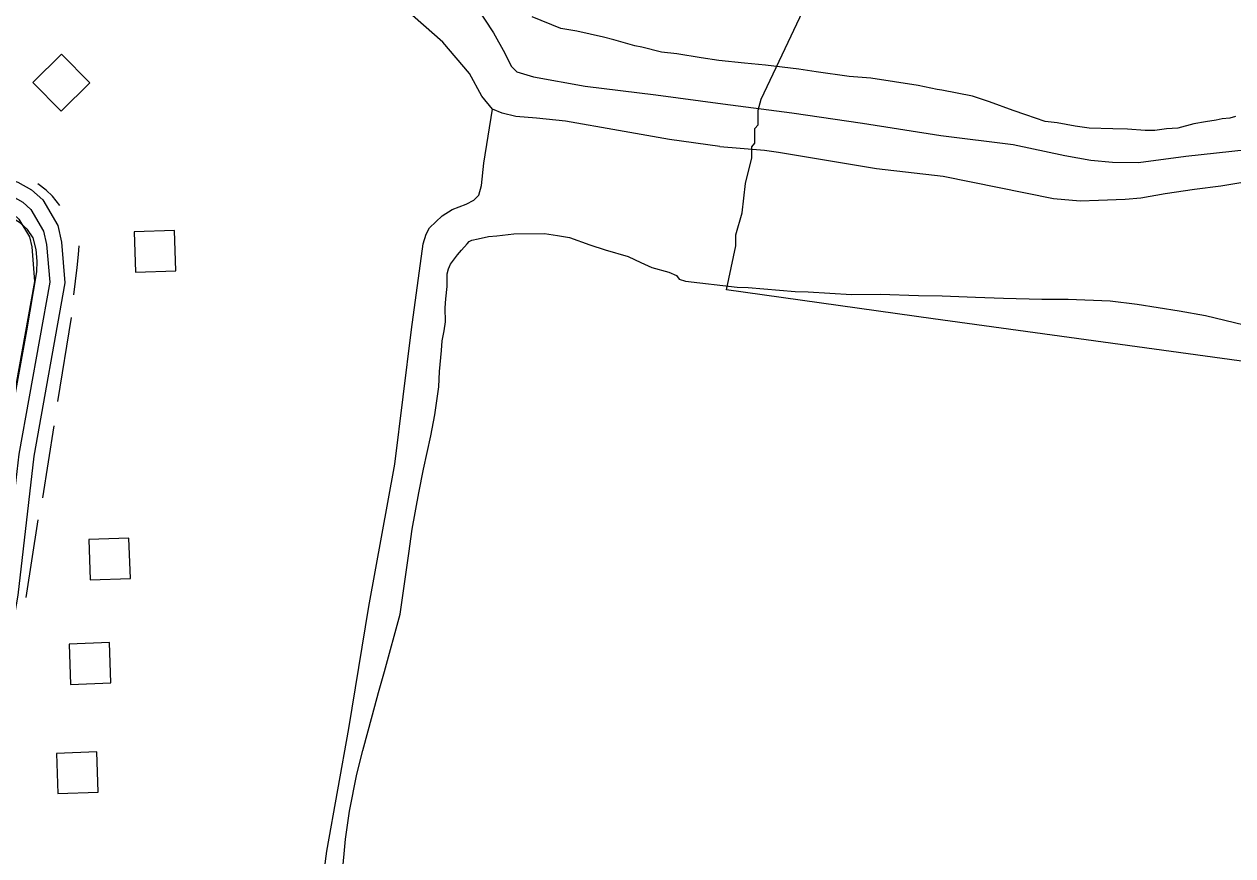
# Model space of a CAD drawing. Extents: x 3297735 to 3335592, y 670436 to 695807.
# Drawn here: x 3325285 to 3326483, y 685182 to 686007 of the extents above; entities that cross this region are included whole.
import ezdxf

# ---------------------------------------------------------------- set-up
doc = ezdxf.new("R2010")
doc.units = 0
for name, color, linetype in [('V-BLDG-OTLN', 7, 'Continuous'), ('V-ROAD-CNTR', 7, 'Continuous'), ('V-SITE-VEGE', 7, 'Continuous'), ('V-TOPO-SHOR', 7, 'Continuous'), ('V-UTIL-LINE', 7, 'Continuous')]:
    doc.layers.add(name, color=color, linetype=linetype)

msp = doc.modelspace()

# ---------------------------------------------------------------- linework, layer by layer
at = {"layer": 'V-BLDG-OTLN'}
for points in [[(3325321.5, 685920.7), (3325350, 685948.7), (3325322, 685977.3), (3325293.4, 685949.2)], [(3325393.8, 685801), (3325395.3, 685761), (3325435.3, 685762.5), (3325433.8, 685802.4)], [(3325348.8, 685495.9), (3325350.2, 685455.9), (3325390.2, 685457.4), (3325388.7, 685497.4)], [(3325329.4, 685392.3), (3325330.9, 685352.3), (3325370.9, 685353.8), (3325369.4, 685393.8)], [(3325316.8, 685283.9), (3325318.3, 685244), (3325358.2, 685245.4), (3325356.8, 685285.4)]]:
    msp.add_lwpolyline(points, close=True, dxfattribs=at)
at = {"layer": 'V-ROAD-CNTR'}
for points in [[(3325102.9, 685884.4), (3325262.9, 685855.2), (3325278.7, 685850.3), (3325292.2, 685842.8), (3325303.2, 685832.6), (3325318.2, 685807.3), (3325322, 685790.8), (3325325.3, 685750.4), (3325294.4, 685578.6), (3325278.4, 685440.9), (3325248.5, 685268.1)], [(3325100.2, 685869.6), (3325259.3, 685840.6), (3325272.8, 685836.4), (3325283.4, 685830.6), (3325291.4, 685823.1), (3325304.1, 685801.7), (3325307.1, 685788.5), (3325310.2, 685751.1), (3325279.5, 685580.7), (3325263.6, 685443), (3325233.8, 685270.7)], [(3325097.5, 685854.9), (3325255.8, 685826), (3325266.8, 685822.6), (3325274.5, 685818.3), (3325279.6, 685813.6), (3325290, 685796), (3325292.3, 685786.2), (3325295.1, 685751.8), (3325264.7, 685582.9), (3325248.7, 685445.1), (3325233.6, 685357.6)]]:
    msp.add_lwpolyline(points, dxfattribs=at)
at = {"layer": 'V-SITE-VEGE'}
for points in [[(3326485.8, 685915.3), (3326480.3, 685913.8), (3326472.7, 685913.1), (3326466.5, 685911.7), (3326456.1, 685910.2), (3326444.4, 685908), (3326428.6, 685903.8), (3326417.5, 685903), (3326405.8, 685901.5), (3326396.1, 685901.4), (3326378.8, 685902.7), (3326364.3, 685903.3), (3326340.8, 685903.8), (3326327, 685905.8), (3326309, 685909.1), (3326297.2, 685910.4), (3326277.8, 685917.1), (3326265.4, 685921.2), (3326241.8, 685930), (3326225.2, 685935.4), (3326194.7, 685941.4), (3326189.9, 685942), (3326171.2, 685946), (3326124.1, 685953.3), (3326102.7, 685955.2), (3326070.2, 685959.8), (3326052.9, 685962.4), (3326019.7, 685966.3), (3325999, 685968.2), (3325973.4, 685970.8), (3325956.1, 685973.4), (3325931.9, 685977.4), (3325916.7, 685979.3), (3325897.3, 685984), (3325890.4, 685985.3), (3325869.6, 685991.4), (3325859.2, 685994.1), (3325832.9, 686000.1), (3325817, 686002.7), (3325788.6, 686014.3)], [(3325696, 685647.4), (3325696.6, 685662.6), (3325698.5, 685683.3), (3325699.1, 685693), (3325701.1, 685702.7), (3325702.4, 685711.7), (3325702.3, 685725.5), (3325703, 685734.5), (3325704.2, 685746.9), (3325704.1, 685759.4), (3325705.5, 685764.2), (3325707.5, 685769.1), (3325714.4, 685778.1), (3325718.5, 685783), (3325724, 685789.2), (3325726, 685791.3), (3325728.8, 685792.7), (3325735, 685794.1), (3325745.3, 685796.3), (3325753.6, 685797), (3325770.2, 685799.2), (3325800.6, 685799.5), (3325813.7, 685797.5), (3325825.5, 685795.5), (3325845.6, 685788.1), (3325860.8, 685783.3), (3325883.7, 685776.6), (3325896.1, 685770.5), (3325907.2, 685765.7), (3325923.9, 685761), (3325931.5, 685757.6), (3325934.3, 685754.2), (3325940.5, 685752.2), (3325991.7, 685746.3), (3326002.7, 685745.7), (3326049.1, 685741.9), (3326062.2, 685741.4), (3326105.1, 685738.9), (3326133.4, 685739.1), (3326171.4, 685738), (3326194.9, 685737.5), (3326228.1, 685736.4), (3326255.7, 685735.2), (3326293.7, 685734.1), (3326320, 685734.3), (3326361.5, 685732.6), (3326388.4, 685729.3), (3326429.9, 685722.7), (3326456.2, 685718.1), (3326494.3, 685708.7)], [(3325600.2, 685162.9), (3325603.4, 685198.9), (3325607.3, 685226.6), (3325614.6, 685263.3), (3325620.7, 685286.8), (3325630.1, 685322.1), (3325636.1, 685344.3), (3325642.2, 685365), (3325657.7, 685421.8), (3325666.2, 685482), (3325669.5, 685506.2), (3325676.1, 685542.2), (3325680.7, 685565.7), (3325688.1, 685598.9), (3325692.1, 685619.7), (3325696, 685647.4)]]:
    msp.add_lwpolyline(points, dxfattribs=at)
at = {"layer": 'V-TOPO-SHOR'}
for p, q in [((3325740.6, 685869.1), (3325749.1, 685922.8)), ((3325318.1, 685632.8), (3325331.8, 685716.1)), ((3325303.4, 685537.3), (3325314.7, 685608.6)), ((3325286.7, 685438.6), (3325298.7, 685515.5))]:
    msp.add_line(p, q, dxfattribs=at)
for points in [[(3325974.4, 685885.6), (3325924.6, 685892.6), (3325874.1, 685901.6), (3325821.5, 685910.6), (3325792.8, 685913.7), (3325772.4, 685915.5), (3325758.7, 685918.8), (3325749.1, 685922.8), (3325738.7, 685935.6), (3325726.2, 685958), (3325700, 685989), (3325661.5, 686022.7), (3325634, 686041.5), (3325600.5, 686057.5), (3325571.1, 686066), (3325529.5, 686069), (3325433.2, 686080.9), (3325361.5, 686092.4), (3325291.8, 686110.1), (3325200.4, 686123.4)], [(3325683.4, 686081.6), (3325697.1, 686068.1), (3325724, 686038.4), (3325750.3, 685998.4), (3325761.5, 685978.1), (3325767.7, 685965.2), (3325773.2, 685959.8), (3325789.7, 685954.6), (3325840.9, 685945.6), (3325911.2, 685936.8), (3325977.4, 685927.9)], [(3325977.4, 685927.9), (3326045.9, 685919.1), (3326116.1, 685908.8), (3326193.8, 685896.6), (3326265.3, 685887.7), (3326316.6, 685876.6), (3326342.3, 685872.1), (3326363.9, 685870.2), (3326389.5, 685869.8), (3326436.6, 685876.2), (3326497.3, 685882.7)], [(3325974.4, 685885.6), (3326018.8, 685881.9), (3326032.7, 685879.9), (3326130, 685863.7), (3326196.1, 685856.2), (3326305.5, 685834.1), (3326331.8, 685831.6), (3326350, 685832.4), (3326376.3, 685833.3), (3326391.8, 685834.7), (3326416, 685839), (3326445, 685843.2), (3326471.3, 685846.8), (3326506.9, 685852.5)], [(3325431.9, 685059.3), (3325478.8, 685054), (3325520.3, 685048.6), (3325545.9, 685046.1), (3325554, 685046.2), (3325559, 685049), (3325564.7, 685060.7), (3325574.5, 685109.4), (3325584.9, 685187), (3325606.6, 685308.7), (3325626.5, 685429.5), (3325652.4, 685570.7), (3325669, 685704.1), (3325680.3, 685789.2), (3325683.3, 685798.7), (3325686.8, 685805.1), (3325699.3, 685816.9), (3325709.1, 685823.3), (3325723, 685828.4), (3325730.7, 685832.5), (3325735.6, 685837.5), (3325738.2, 685847), (3325740.6, 685869.1)], [(3325320.3, 685827.2), (3325312.8, 685836.5), (3325306.7, 685842.2), (3325298.5, 685848.5)], [(3325276.2, 685640.9), (3325287.4, 685702.9), (3325297.3, 685761.4), (3325297.8, 685772.1), (3325296.8, 685783.6), (3325293.7, 685795.1), (3325288.1, 685803.5), (3325281.2, 685809.6), (3325270.5, 685816.1), (3325258.8, 685820.9), (3325246.4, 685824), (3325232.3, 685826), (3325189.2, 685832.6)], [(3325334.2, 685738.4), (3325337.3, 685765.5), (3325338.8, 685778.5), (3325339.2, 685787.3)]]:
    msp.add_lwpolyline(points, dxfattribs=at)
at = {"layer": 'V-UTIL-LINE'}
msp.add_lwpolyline([(3326816.8, 685628.2), (3326186.1, 685714.6), (3325981.1, 685743.5), (3325990.5, 685787.1), (3325990.5, 685798), (3325996.8, 685819.9), (3325999.9, 685849), (3326006.2, 685874.5), (3326006.2, 685885.4), (3326009.3, 685889), (3326009.3, 685892.6), (3326009.3, 685899.9), (3326009.3, 685903.5), (3326012.4, 685907.2), (3326012.4, 685914.5), (3326012.4, 685918.1), (3326012.4, 685921.7), (3326015.6, 685932.6), (3326267.1, 686463.9)], dxfattribs=at)

doc.saveas('drawing.dxf')
